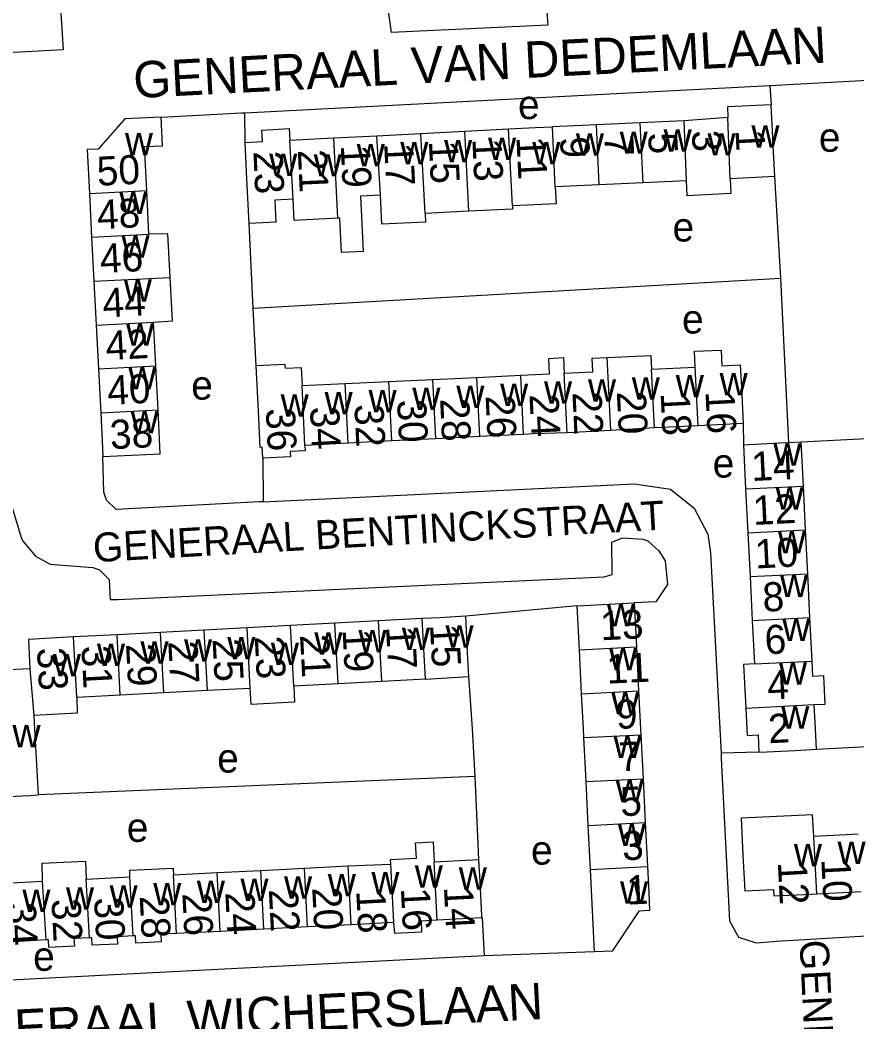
# Model space of a CAD drawing. Extents: x 159294 to 161936, y 384538 to 386517.
# Drawn here: x 161683.6 to 161798.8, y 386126.3 to 386264.2 of the extents above; entities that cross this region are included whole.
import ezdxf

# ---------------------------------------------------------------- set-up
doc = ezdxf.new("R2010")
doc.units = 0
for name, color, linetype in [('BLT_Basislijn', 7, 'Continuous'), ('BLT_Bebouwing', 7, 'Continuous'), ('BLT_Centroide', 7, 'Continuous'), ('BLT_Huisnummer', 7, 'Continuous'), ('BLT_Huisnummer_ tussenligend', 7, 'Continuous'), ('BLT_Onderverdeling_panden', 7, 'Continuous'), ('BLT_Straatnaam', 7, 'Continuous'), ('BLT_Straatnaam_verkleind', 7, 'Continuous')]:
    doc.layers.add(name, color=color, linetype=linetype)

msp = doc.modelspace()

# ---------------------------------------------------------------- linework, layer by layer
at = {"layer": 'BLT_Basislijn'}
for p, q in [((161786.79, 386255.2), (161814.26, 386256.72)), ((161714.55, 386251.47), (161786.79, 386255.2)), ((161786.79, 386255.2), (161786.98, 386252.57)), ((161714.61, 386247.39), (161714.55, 386251.47)), ((161788.3, 386228.69), (161787.48, 386242.68)), ((161715.72, 386224.55), (161715.15, 386236.24)), ((161715.72, 386224.55), (161788.3, 386228.69)), ((161789.4, 386206.02), (161788.3, 386228.69)), ((161716.11, 386216.61), (161715.72, 386224.55)), ((161783.12, 386208.68), (161783.16, 386205.71)), ((161802.04, 386206.67), (161791.13, 386206.1)), ((161717.03, 386203.92), (161717.1, 386197.91)), ((161760.3, 386183.59), (161744.95, 386182.14)), ((161793.22, 386163.84), (161804.22, 386164.41)), ((161785.3, 386163.45), (161780.09, 386163.3)), ((161746.25, 386160.11), (161686.11, 386157.55)), ((161746.76, 386148.67), (161746.25, 386160.11)), ((161747.22, 386140.62), (161747.49, 386135.38)), ((161747.49, 386135.38), (161663.42, 386131.08))]:
    msp.add_line(p, q, dxfattribs=at)
for points in [[(161846.76, 386273.88), (161822.75, 386272.48), (161822.95, 386266.5), (161800.85, 386265.71), (161800.45, 386271.68), (161755.86, 386269.09), (161756.26, 386263.52), (161734.76, 386262.52), (161733.96, 386268.1)], [(161733.96, 386268.1), (161689.17, 386265.91), (161689.57, 386260.13), (161667.27, 386258.93), (161666.67, 386264.91), (161631.24, 386262.72)], [(161703.04, 386250.87), (161714.11, 386251.45), (161714.55, 386251.47)], [(161717.1, 386197.91), (161716.52, 386197.88), (161696.86, 386196.86), (161695.5, 386198.14), (161695.15, 386199.21), (161695.03, 386204.12)], [(161717.1, 386197.91), (161768.16, 386200.39), (161773.13, 386199.63), (161776.38, 386197.05), (161778.29, 386193.46), (161778.64, 386190.87), (161779.92, 386166.67), (161780.09, 386163.3)], [(161682.33, 386197.71), (161683.84, 386192.84), (161684.07, 386192.43), (161685.77, 386190.44), (161687.78, 386189.32), (161693.64, 386188.85), (161694.55, 386188.55), (161695.88, 386187.23), (161696.01, 386184.47), (161697.09, 386184.47), (161764.02, 386187.57), (161765.12, 386187.91), (161765.07, 386192.35), (161766.54, 386192.94), (161769.33, 386192.76), (161770.01, 386192.51), (161771.54, 386191.17), (161772.4, 386189.8), (161772.72, 386186.52), (161771.11, 386184.12), (161768.15, 386183.98)], [(161746.25, 386160.11), (161745.89, 386166.67), (161745.39, 386173.87)], [(161780.09, 386163.3), (161780.13, 386162.56), (161781.26, 386140.24), (161782.49, 386137.96), (161784.91, 386137.18), (161787.26, 386137.39), (161787.66, 386137.41)], [(161787.66, 386137.41), (161823.39, 386139.51), (161823.98, 386139.59)], [(161762.68, 386135.93), (161747.49, 386135.38)]]:
    msp.add_lwpolyline(points, dxfattribs=at)
at = {"layer": 'BLT_Bebouwing'}
for p, q in [((161781.04, 386250.79), (161775.01, 386250.35)), ((161762.93, 386249.8), (161756.89, 386249.53)), ((161768.97, 386250.08), (161762.93, 386249.8)), ((161775.01, 386250.35), (161768.97, 386250.08)), ((161720.74, 386247.7), (161726.8, 386248.03)), ((161726.8, 386248.03), (161732.74, 386248.31)), ((161732.74, 386248.31), (161738.77, 386248.62)), ((161738.77, 386248.62), (161744.82, 386248.92)), ((161744.82, 386248.92), (161750.85, 386249.23)), ((161692.85, 386246.4), (161693.16, 386240.36)), ((161787.48, 386242.68), (161781.34, 386242.39)), ((161763.32, 386241.54), (161757.28, 386241.26)), ((161769.36, 386241.83), (161763.32, 386241.54)), ((161775.32, 386242.11), (161769.36, 386241.83)), ((161693.16, 386240.36), (161693.47, 386234.32)), ((161701.36, 386234.73), (161701.05, 386240.77)), ((161745.4, 386237.9), (161739.37, 386237.6)), ((161693.47, 386234.32), (161693.79, 386228.28)), ((161693.79, 386228.28), (161694.1, 386222.24)), ((161694.1, 386222.24), (161694.41, 386216.2)), ((161702.3, 386216.61), (161701.99, 386222.65)), ((161770.53, 386216.16), (161776.54, 386216.45)), ((161694.41, 386216.2), (161694.72, 386210.16)), ((161740.43, 386214.75), (161746.47, 386215.03)), ((161746.47, 386215.03), (161752.52, 386215.32)), ((161722.46, 386213.9), (161728.35, 386214.18)), ((161728.35, 386214.18), (161734.39, 386214.46)), ((161734.39, 386214.46), (161740.43, 386214.75)), ((161702.92, 386204.52), (161702.61, 386210.57)), ((161770.93, 386208.07), (161764.92, 386207.73)), ((161776.94, 386208.35), (161770.93, 386208.07)), ((161783.12, 386208.68), (161776.94, 386208.35)), ((161746.88, 386206.89), (161740.84, 386206.59)), ((161764.92, 386207.73), (161758.91, 386207.41)), ((161728.76, 386206), (161722.81, 386205.67)), ((161734.8, 386206.29), (161728.76, 386206)), ((161740.84, 386206.59), (161734.8, 386206.29)), ((161783.16, 386205.71), (161783.46, 386199.67)), ((161791.13, 386206.1), (161789.4, 386206.02)), ((161791.43, 386200.08), (161791.13, 386206.1)), ((161695.03, 386204.12), (161702.92, 386204.52)), ((161791.73, 386194.04), (161791.43, 386200.08)), ((161783.46, 386199.67), (161783.77, 386193.63)), ((161783.77, 386193.63), (161784.08, 386187.6)), ((161792.03, 386188), (161791.73, 386194.04)), ((161784.08, 386187.6), (161784.39, 386181.56)), ((161792.33, 386181.96), (161792.03, 386188)), ((161760.3, 386183.59), (161768.15, 386183.98)), ((161760.6, 386177.54), (161760.3, 386183.59)), ((161768.15, 386183.98), (161768.45, 386177.93)), ((161738.96, 386181.82), (161732.96, 386181.51)), ((161792.62, 386175.99), (161792.33, 386181.96)), ((161714.87, 386180.55), (161708.97, 386180.24)), ((161720.85, 386180.87), (161714.87, 386180.55)), ((161726.96, 386181.19), (161720.85, 386180.87)), ((161732.96, 386181.51), (161726.96, 386181.19)), ((161784.39, 386181.56), (161784.68, 386175.59)), ((161690.98, 386179.3), (161684.78, 386178.97)), ((161696.98, 386179.61), (161690.98, 386179.3)), ((161702.97, 386179.93), (161696.98, 386179.61)), ((161708.97, 386180.24), (161702.97, 386179.93)), ((161684.78, 386178.97), (161684.99, 386174.93)), ((161768.45, 386177.93), (161768.75, 386171.88)), ((161760.9, 386171.49), (161760.6, 386177.54)), ((161739.4, 386173.49), (161745.39, 386173.87)), ((161715.3, 386172.22), (161709.41, 386171.91)), ((161727.4, 386172.86), (161721.29, 386172.54)), ((161733.4, 386173.18), (161727.4, 386172.86)), ((161739.4, 386173.49), (161733.4, 386173.18)), ((161697.42, 386171.28), (161691.42, 386170.97)), ((161703.41, 386171.6), (161697.42, 386171.28)), ((161709.41, 386171.91), (161703.41, 386171.6)), ((161761.51, 386159.4), (161761.21, 386165.44)), ((161769.05, 386165.84), (161769.36, 386159.79)), ((161785.3, 386163.45), (161786.4, 386163.5)), ((161769.36, 386159.79), (161769.66, 386153.74)), ((161761.81, 386153.35), (161761.51, 386159.4)), ((161792.67, 386154.82), (161782.84, 386154.35)), ((161792.88, 386151.84), (161792.67, 386154.82)), ((161762.11, 386147.3), (161761.81, 386153.35)), ((161769.66, 386153.74), (161769.96, 386147.69)), ((161797.34, 386152.07), (161792.88, 386151.84)), ((161798.97, 386152.15), (161797.34, 386152.07)), ((161740.62, 386148.35), (161746.76, 386148.67)), ((161716.75, 386147.17), (161722.75, 386147.47)), ((161722.75, 386147.47), (161728.76, 386147.77)), ((161728.76, 386147.77), (161734.64, 386148.04)), ((161762.68, 386135.93), (161762.11, 386147.3)), ((161692.73, 386145.97), (161698.74, 386146.27)), ((161704.74, 386146.57), (161710.74, 386146.87)), ((161710.74, 386146.87), (161716.75, 386147.17)), ((161680.82, 386145.37), (161686.73, 386145.67)), ((161787.34, 386143.64), (161792.54, 386143.91)), ((161792.54, 386143.91), (161793.29, 386143.95)), ((161793.29, 386143.95), (161797.74, 386144.17)), ((161797.74, 386144.17), (161799.38, 386144.26)), ((161717.17, 386139.07), (161711.16, 386138.76)), ((161723.17, 386139.38), (161717.17, 386139.07)), ((161729.18, 386139.69), (161723.17, 386139.38)), ((161735.05, 386140.01), (161729.18, 386139.69)), ((161711.16, 386138.76), (161705.16, 386138.48)), ((161687.22, 386137.61), (161681.31, 386137.26))]:
    msp.add_line(p, q, dxfattribs=at)
for points in [[(161786.98, 386252.57), (161780.97, 386252.29), (161781.04, 386250.79)], [(161787.48, 386242.68), (161787.32, 386246.08), (161786.98, 386252.57)], [(161703.04, 386250.87), (161698.04, 386250.61), (161694.35, 386246.47), (161692.85, 386246.4)], [(161701.05, 386240.77), (161700.74, 386246.8), (161703.24, 386246.93), (161703.04, 386250.87)], [(161750.85, 386249.23), (161754.55, 386249.42), (161756.89, 386249.53)], [(161714.61, 386247.39), (161716.97, 386247.51), (161716.89, 386249.08), (161720.65, 386249.28), (161720.74, 386247.7)], [(161715.15, 386236.24), (161714.85, 386242.39), (161714.61, 386247.39)], [(161757.28, 386241.26), (161757.39, 386238.94), (161751.38, 386238.66)], [(161781.34, 386242.39), (161781.43, 386240.33), (161775.42, 386240.05), (161775.32, 386242.11)], [(161733.23, 386240.13), (161730.48, 386240), (161730.84, 386232.35), (161727.84, 386232.21), (161727.62, 386236.94), (161727.35, 386236.93)], [(161739.37, 386237.6), (161739.43, 386236.42), (161733.42, 386236.14), (161733.23, 386240.13)], [(161721.2, 386239.57), (161718.69, 386239.45), (161718.83, 386236.41), (161715.15, 386236.24)], [(161727.35, 386236.93), (161721.34, 386236.65), (161721.2, 386239.57)], [(161751.38, 386238.66), (161751.41, 386238.18), (161745.4, 386237.9)], [(161704.27, 386228.79), (161703.96, 386234.78), (161701.36, 386234.73)], [(161701.99, 386222.65), (161704.58, 386222.8), (161704.27, 386228.79)], [(161752.52, 386215.32), (161756.48, 386215.5), (161756.37, 386217.65), (161758.41, 386217.75), (161758.51, 386215.6)], [(161758.51, 386215.6), (161762.44, 386215.78), (161762.35, 386217.66), (161764.43, 386217.76)], [(161764.43, 386217.76), (161770.44, 386218.04), (161770.53, 386216.16)], [(161776.54, 386216.45), (161776.44, 386218.63), (161780.11, 386218.8), (161780.21, 386216.62), (161782.74, 386216.74), (161782.89, 386213.63), (161783.12, 386208.68)], [(161702.61, 386210.57), (161702.3, 386216.61)], [(161720.15, 386216.3), (161720.12, 386216.8), (161716.11, 386216.61)], [(161717.03, 386203.92), (161716.96, 386205.41), (161716.68, 386205.4), (161716.42, 386210.39), (161716.11, 386216.61)], [(161720.15, 386216.3), (161722.33, 386216.41), (161722.46, 386213.9)], [(161694.72, 386210.16), (161694.92, 386206.28), (161695.03, 386204.12)], [(161752.92, 386207.19), (161751.8, 386207.13), (161746.88, 386206.89)], [(161758.91, 386207.41), (161754.24, 386207.25), (161752.92, 386207.19)], [(161722.81, 386205.67), (161722.85, 386204.92), (161720.81, 386204.82), (161720.85, 386204.11), (161717.03, 386203.92)], [(161789.4, 386206.02), (161788.15, 386205.96), (161783.16, 386205.71)], [(161744.95, 386182.14), (161741.4, 386181.95), (161738.96, 386181.82)], [(161745.39, 386173.87), (161745.21, 386177.15), (161744.95, 386182.14)], [(161684.99, 386174.93), (161679.05, 386174.62), (161679.46, 386166.67), (161679.96, 386157.23)], [(161784.68, 386175.59), (161783.19, 386175.51), (161783.49, 386169.51)], [(161792.92, 386170), (161794.42, 386170.07), (161794.22, 386173.95), (161792.73, 386173.87), (161792.62, 386175.99)], [(161721.29, 386172.54), (161721.4, 386170.33), (161715.42, 386170.01), (161715.3, 386172.22)], [(161691.42, 386170.97), (161691.49, 386168.82), (161685.54, 386168.5)], [(161761.21, 386165.44), (161761.14, 386166.67), (161760.9, 386171.49)], [(161768.75, 386171.88), (161769.01, 386166.67), (161769.05, 386165.84)], [(161783.49, 386169.51), (161783.69, 386165.73), (161785.18, 386165.81), (161785.3, 386163.45)], [(161793.22, 386163.84), (161793.08, 386166.67), (161792.92, 386170)], [(161685.54, 386168.5), (161685.63, 386166.67), (161686.11, 386157.55)], [(161786.4, 386163.5), (161790.3, 386163.69), (161793.22, 386163.84)], [(161679.96, 386157.23), (161684.96, 386157.49), (161686.11, 386157.55)], [(161782.84, 386154.35), (161783.11, 386149.24), (161783.36, 386144.34), (161787.29, 386144.54), (161787.34, 386143.64)], [(161734.64, 386148.04), (161734.61, 386148.66), (161738.16, 386148.84), (161738.05, 386150.98), (161740.47, 386151.11), (161740.62, 386148.35)], [(161747.22, 386140.62), (161747.17, 386140.93), (161746.93, 386145.61), (161746.76, 386148.67)], [(161686.73, 386145.67), (161686.67, 386148.14), (161692.65, 386148.44), (161692.73, 386145.97)], [(161698.74, 386146.27), (161698.71, 386147.18), (161704.69, 386147.48), (161704.74, 386146.57)], [(161769.96, 386147.69), (161770.14, 386144.12), (161770.26, 386141.64), (161768.76, 386141.56), (161765.13, 386136.06), (161762.68, 386135.93)], [(161747.22, 386140.62), (161745.33, 386140.53), (161741.03, 386140.3)], [(161741.03, 386140.3), (161738.8, 386140.19), (161738.87, 386138.66), (161735.18, 386138.47), (161735.05, 386140.01)], [(161693.2, 386137.88), (161691.04, 386137.77), (161691.1, 386136.72), (161687.6, 386136.54), (161687.55, 386137.62), (161687.22, 386137.61)], [(161699.18, 386138.15), (161696.99, 386138.04), (161697.04, 386137.03), (161693.56, 386136.85), (161693.51, 386137.9), (161693.2, 386137.88)], [(161705.16, 386138.48), (161702.98, 386138.37), (161703.03, 386137.33), (161699.57, 386137.16), (161699.52, 386138.16), (161699.18, 386138.15)]]:
    msp.add_lwpolyline(points, dxfattribs=at)
at = {"layer": 'BLT_Onderverdeling_panden'}
for p, q in [((161781.34, 386242.39), (161781.04, 386250.79)), ((161757.28, 386241.26), (161756.89, 386249.53)), ((161763.32, 386241.54), (161762.93, 386249.8)), ((161769.36, 386241.83), (161768.97, 386250.08)), ((161775.32, 386242.11), (161775.01, 386250.35)), ((161727.35, 386236.93), (161726.8, 386248.03)), ((161733.23, 386240.13), (161732.74, 386248.31)), ((161739.37, 386237.6), (161738.77, 386248.62)), ((161745.4, 386237.9), (161744.82, 386248.92)), ((161751.38, 386238.66), (161750.85, 386249.23)), ((161721.2, 386239.57), (161720.74, 386247.7)), ((161693.16, 386240.36), (161701.05, 386240.77)), ((161693.47, 386234.32), (161701.36, 386234.73)), ((161693.79, 386228.28), (161704.27, 386228.79)), ((161694.1, 386222.24), (161701.99, 386222.65)), ((161764.92, 386207.73), (161764.43, 386217.76)), ((161694.41, 386216.2), (161702.3, 386216.61)), ((161776.94, 386208.35), (161776.54, 386216.45)), ((161746.88, 386206.89), (161746.47, 386215.03)), ((161752.92, 386207.19), (161752.52, 386215.32)), ((161758.91, 386207.41), (161758.51, 386215.6)), ((161770.93, 386208.07), (161770.53, 386216.16)), ((161722.81, 386205.67), (161722.46, 386213.9)), ((161728.76, 386206), (161728.35, 386214.18)), ((161734.8, 386206.29), (161734.39, 386214.46)), ((161740.84, 386206.59), (161740.43, 386214.75)), ((161694.72, 386210.16), (161702.61, 386210.57)), ((161783.46, 386199.67), (161791.43, 386200.08)), ((161783.77, 386193.63), (161791.73, 386194.04)), ((161784.08, 386187.6), (161792.03, 386188)), ((161739.4, 386173.49), (161738.96, 386181.82)), ((161784.39, 386181.56), (161792.33, 386181.96)), ((161715.3, 386172.22), (161714.87, 386180.55)), ((161721.29, 386172.54), (161720.85, 386180.87)), ((161727.4, 386172.86), (161726.96, 386181.19)), ((161733.4, 386173.18), (161732.96, 386181.51)), ((161691.42, 386170.97), (161690.98, 386179.3)), ((161697.42, 386171.28), (161696.98, 386179.61)), ((161703.41, 386171.6), (161702.97, 386179.93)), ((161709.41, 386171.91), (161708.97, 386180.24)), ((161760.6, 386177.54), (161768.45, 386177.93)), ((161684.99, 386174.93), (161685.54, 386168.5)), ((161784.68, 386175.59), (161792.62, 386175.99)), ((161760.9, 386171.49), (161768.75, 386171.88)), ((161783.49, 386169.51), (161792.92, 386170)), ((161761.21, 386165.44), (161769.05, 386165.84)), ((161761.51, 386159.4), (161769.36, 386159.79)), ((161761.81, 386153.35), (161769.66, 386153.74)), ((161793.29, 386143.95), (161792.88, 386151.84)), ((161723.17, 386139.38), (161722.75, 386147.47)), ((161729.18, 386139.69), (161728.76, 386147.77)), ((161735.05, 386140.01), (161734.64, 386148.04)), ((161741.03, 386140.3), (161740.62, 386148.35)), ((161762.11, 386147.3), (161769.96, 386147.69)), ((161693.2, 386137.88), (161692.73, 386145.97)), ((161699.18, 386138.15), (161698.74, 386146.27)), ((161705.16, 386138.48), (161704.74, 386146.57)), ((161711.16, 386138.76), (161710.74, 386146.87)), ((161717.17, 386139.07), (161716.75, 386147.17)), ((161687.22, 386137.61), (161686.73, 386145.67))]:
    msp.add_line(p, q, dxfattribs=at)

# ---------------------------------------------------------------- texts
at = {"layer": 'BLT_Centroide'}
for s, p in [('e', (161752.15, 386250.59)), ('w', (161784.27, 386246.66)), ('w', (161698.05, 386245.62)), ('w', (161748.03, 386244.95)), ('w', (161760.11, 386245.55)), ('w', (161766.14, 386245.81)), ('w', (161772.19, 386246.09)), ('w', (161778.23, 386245.58)), ('e', (161793.55, 386246.09)), ('w', (161729.95, 386244.08)), ('w', (161735.95, 386244.36)), ('w', (161741.98, 386244.66)), ('w', (161754.11, 386244.36)), ('w', (161717.91, 386242.75)), ('w', (161724.03, 386242.69)), ('w', (161697.27, 386237.53)), ('e', (161773.42, 386233.74)), ('w', (161697.58, 386231.5)), ('w', (161697.89, 386225.47)), ('e', (161774.72, 386221.07)), ('w', (161698.2, 386219.41)), ('w', (161698.52, 386213.38)), ('e', (161707.18, 386211.97)), ('w', (161767.81, 386211.98)), ('w', (161773.86, 386212.27)), ('w', (161779.89, 386212.56)), ('w', (161737.61, 386210.53)), ('w', (161743.66, 386210.81)), ('w', (161749.69, 386211.11)), ('w', (161755.73, 386211.41)), ('w', (161761.78, 386211.69)), ('w', (161719.48, 386209.64)), ('w', (161725.53, 386209.95)), ('w', (161731.58, 386210.23)), ('w', (161698.83, 386207.34)), ('w', (161787.29, 386202.88)), ('e', (161778.94, 386201.24)), ('w', (161787.6, 386196.84)), ('w', (161787.91, 386190.81)), ('w', (161788.2, 386184.78)), ('w', (161764.38, 386180.75)), ('w', (161788.51, 386178.75)), ('w', (161736.17, 386177.5)), ('w', (161742.17, 386177.83)), ('w', (161712.14, 386176.23)), ('w', (161724.12, 386176.86)), ('w', (161730.19, 386177.19)), ('w', (161694.2, 386175.3)), ('w', (161700.19, 386175.61)), ('w', (161706.19, 386175.92)), ('w', (161718.14, 386175.44)), ('w', (161764.68, 386174.72)), ('w', (161688.14, 386173.89)), ('w', (161788.05, 386172.72)), ('w', (161764.98, 386168.66)), ('w', (161788.37, 386166.66)), ('w', (161682.58, 386164.09)), ('w', (161765.28, 386162.62)), ('e', (161710.75, 386160.63)), ('w', (161765.58, 386156.56)), ('e', (161698.31, 386151.09)), ('w', (161765.88, 386150.53)), ('e', (161753.94, 386147.96)), ('w', (161790.11, 386147.73)), ('w', (161796.12, 386148.05)), ('w', (161737.94, 386144.8)), ('w', (161744, 386144.5)), ('w', (161713.95, 386142.97)), ('w', (161719.95, 386143.28)), ('w', (161725.97, 386143.58)), ('w', (161731.97, 386143.89)), ('w', (161689.94, 386141.75)), ('w', (161695.94, 386142.05)), ('w', (161701.95, 386142.36)), ('w', (161707.95, 386142.66)), ('w', (161766.19, 386142.58)), ('w', (161683.94, 386141.44)), ('e', (161685.42, 386133.34))]:
    msp.add_text(s, height=4, dxfattribs=at).set_placement(p)
at = {"layer": 'BLT_Huisnummer'}
for s, rotation, p in [('9', 272.684, (161757.93, 386248.11)), ('5', 272.684, (161770.05, 386248.67)), ('1', 272.684, (161782.08, 386249.08)), ('17', 272.684, (161733.73, 386247.23)), ('13', 272.684, (161745.86, 386247.86)), ('50', 2.9529, (161694.28, 386241.4)), ('23', 272.684, (161715.73, 386246.13)), ('46', 2.9529, (161694.71, 386229.38)), ('42', 2.9529, (161695.49, 386217.4)), ('24', 272.8281, (161753.72, 386212.68)), ('20', 272.8281, (161765.74, 386213.04)), ('16', 272.8281, (161777.94, 386213.11)), ('32', 272.8281, (161729.62, 386211.29)), ('28', 272.8281, (161741.42, 386212.07)), ('38', 2.9529, (161696.08, 386205.14)), ('36', 272.8281, (161717.44, 386210.73)), ('14', 2.837, (161784.34, 386200.76)), ('10', 2.837, (161784.84, 386188.72)), ('13', 2.8518, (161763.56, 386178.83)), ('15', 273.0191, (161740.03, 386180.98)), ('6', 2.837, (161786.18, 386176.9)), ('23', 273.0191, (161715.91, 386179.35)), ('19', 273.0191, (161728, 386180.28)), ('33', 273.0191, (161685.95, 386177.76)), ('27', 273.0191, (161704.01, 386178.68)), ('9', 2.8595, (161765.72, 386166.62)), ('2', 2.837, (161786.66, 386164.66)), ('5', 2.8529, (161766.3, 386154.61)), ('12', 272.9377, (161787.9, 386148.29)), ('1', 2.8522, (161767.18, 386142.44)), ('14', 272.9606, (161741.95, 386144.88)), ('30', 272.9606, (161693.81, 386143.37)), ('26', 272.9606, (161705.95, 386143.99)), ('22', 272.9606, (161717.85, 386144.55)), ('18', 272.9606, (161729.88, 386144.35)), ('34', 272.9606, (161681.78, 386142.65))]:
    msp.add_text(s, height=4, rotation=rotation, dxfattribs=at).set_placement(p)
at = {"layer": 'BLT_Huisnummer_ tussenligend'}
for s, rotation, p in [('7', 272.684, (161764.01, 386248.38)), ('3', 272.684, (161776.07, 386248.99)), ('19', 272.684, (161727.75, 386246.98)), ('15', 272.684, (161739.88, 386247.55)), ('11', 272.684, (161751.93, 386248.11)), ('21', 272.684, (161721.84, 386246.34)), ('48', 2.9529, (161694.3, 386235.42)), ('44', 2.9529, (161695.06, 386223.27)), ('40', 2.9529, (161695.72, 386211.24)), ('26', 272.8281, (161747.68, 386212.5)), ('22', 272.8281, (161759.63, 386212.97)), ('18', 272.8281, (161771.77, 386212.86)), ('34', 272.8281, (161723.52, 386210.95)), ('30', 272.8281, (161735.5, 386211.9)), ('12', 2.837, (161784.55, 386194.71)), ('8', 2.837, (161785.89, 386182.77)), ('21', 273.0191, (161722.14, 386179.57)), ('17', 273.0191, (161733.98, 386180.7)), ('31', 273.0191, (161692.06, 386178.04)), ('29', 273.0191, (161698.2, 386178.31)), ('25', 273.0191, (161710.11, 386178.99)), ('11', 2.8518, (161764.43, 386172.86)), ('4', 2.837, (161786.52, 386170.65)), ('7', 2.8529, (161766.11, 386160.78)), ('3', 2.8522, (161766.55, 386148.53)), ('10', 272.9294, (161793.88, 386148.7)), ('20', 272.9606, (161723.82, 386144.77)), ('28', 272.9606, (161700.08, 386143.63)), ('24', 272.9606, (161711.86, 386144.14)), ('16', 272.9606, (161736.02, 386144.7)), ('32', 272.9606, (161687.94, 386143.17))]:
    msp.add_text(s, height=4, rotation=rotation, dxfattribs=at).set_placement(p)
at = {"layer": 'BLT_Straatnaam'}
for s, rotation, p in [('GENERAAL VAN DEDEMLAAN', 2.9464, (161699.34, 386253.47)), ('GENERAAL WICHERSLAAN', 2.9263, (161668.5, 386122.25))]:
    msp.add_text(s, height=4.9999, rotation=rotation, dxfattribs=at).set_placement(p)
at = {"layer": 'BLT_Straatnaam_verkleind'}
for s, height, rotation, p in [('GENERAAL BENTINCKSTRAAT', 4, 3.2854, (161693.77, 386189.58)), ('GENERAAL VAN TEYNSTRAAT', 3.9999, 272.8423, (161790.89, 386137.51))]:
    msp.add_text(s, height=height, rotation=rotation, dxfattribs=at).set_placement(p)

doc.saveas('drawing.dxf')
